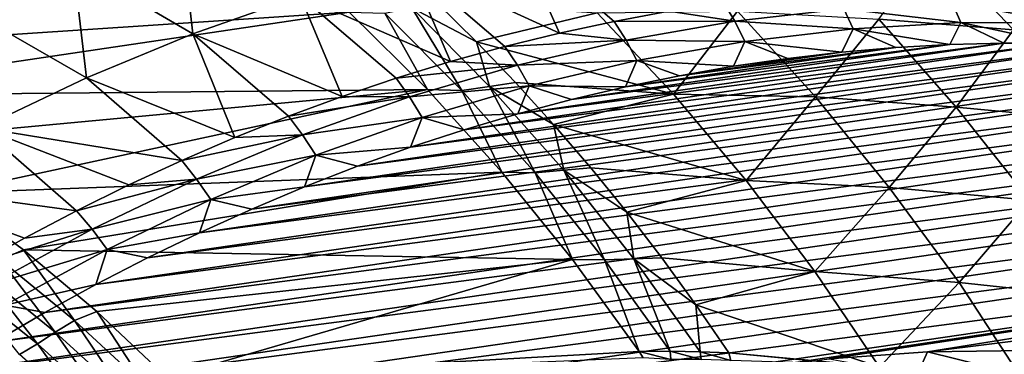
# Model space of a CAD drawing. Header units: metres. Extents: x -46 to 104, y -30 to 30.
# Tile 665 of 681: x 90.05 to 95.47, y 13.1 to 14.94. Entities that reach past the tile are written whole.
import ezdxf

# ---------------------------------------------------------------- set-up
doc = ezdxf.new("R2010")
doc.units = ezdxf.units.M
doc.layers.add('solid_26_000_502_XXX', color=7, linetype='CONTINUOUS')

msp = doc.modelspace()

# ---------------------------------------------------------------- linework, layer by layer
at = {"layer": 'solid_26_000_502_XXX'}
for points in [[(90.934212, 15.461852, 298.555603), (90.342979, 15.244394, 298.934937), (91.001205, 14.859677, 299.415497)], [(90.934212, 15.461852, 298.555603), (91.001205, 14.859677, 299.415497), (91.592422, 15.069064, 299.034607)], [(91.412376, 15.377139, 278.354858), (87.815147, 14.934928, 280.8349), (87.328217, 15.096183, 281.213745)], [(91.412376, 15.377139, 278.354858), (88.291618, 14.742411, 280.457367), (87.815147, 14.934928, 280.8349)], [(91.412376, 15.377139, 278.354858), (91.86274, 14.979225, 277.955872), (88.291618, 14.742411, 280.457367)], [(93.01973, 14.862873, 298.963409), (92.787132, 15.386077, 298.244141), (92.188194, 15.244668, 298.643829)], [(93.320549, 14.927825, 298.761475), (93.62178, 14.983874, 298.557495), (92.787132, 15.386077, 298.244141)], [(93.01973, 14.862873, 298.963409), (93.320549, 14.927825, 298.761475), (92.787132, 15.386077, 298.244141)], [(94.777405, 14.939585, 279.475586), (95.073067, 15.349359, 280.4021), (95.519547, 14.881794, 279.992279)], [(95.519547, 14.881794, 279.992279), (95.073067, 15.349359, 280.4021), (95.780853, 15.288609, 280.955566)], [(90.342979, 15.244394, 298.934937), (89.757874, 14.994321, 299.303558), (90.415932, 14.616997, 299.785675)], [(90.342979, 15.244394, 298.934937), (90.415932, 14.616997, 299.785675), (91.001205, 14.859677, 299.415497)], [(92.420082, 14.706428, 299.360657), (92.188194, 15.244668, 298.643829), (91.592422, 15.069064, 299.034607)], [(92.719513, 14.789059, 299.163177), (93.01973, 14.862873, 298.963409), (92.188194, 15.244668, 298.643829)], [(92.420082, 14.706428, 299.360657), (92.719513, 14.789059, 299.163177), (92.188194, 15.244668, 298.643829)], [(91.824333, 14.514922, 299.748322), (91.592422, 15.069064, 299.034607), (91.001205, 14.859677, 299.415497)], [(92.121628, 14.615029, 299.555756), (92.420082, 14.706428, 299.360657), (91.592422, 15.069064, 299.034607)], [(91.824333, 14.514922, 299.748322), (92.121628, 14.615029, 299.555756), (91.592422, 15.069064, 299.034607)], [(92.206711, 15.002687, 278.063568), (92.34314, 15.031901, 278.156494), (92.563202, 14.814963, 277.957153)], [(92.563202, 14.814963, 277.957153), (92.34314, 15.031901, 278.156494), (93.228241, 14.975751, 278.519714)], [(93.985085, 14.929131, 298.472382), (93.923248, 15.030986, 298.351624), (93.62178, 14.983874, 298.557495)], [(93.985085, 14.929131, 298.472382), (94.584114, 14.997435, 298.05835), (93.923248, 15.030986, 298.351624)], [(95.229111, 14.921389, 297.761475), (95.181915, 15.029993, 297.638214), (94.584114, 14.997435, 298.05835)], [(95.820023, 14.91988, 297.3396), (95.777, 15.026726, 297.213013), (95.181915, 15.029993, 297.638214)], [(95.229111, 14.921389, 297.761475), (95.820023, 14.91988, 297.3396), (95.181915, 15.029993, 297.638214)], [(91.86274, 14.979225, 277.955872), (88.756554, 14.51905, 280.082092), (88.291618, 14.742411, 280.457367)], [(91.86274, 14.979225, 277.955872), (92.293472, 14.552675, 277.565338), (88.756554, 14.51905, 280.082092)], [(89.757874, 14.994321, 299.303558), (89.837959, 14.34159, 300.144257), (90.415932, 14.616997, 299.785675)], [(92.059113, 14.972966, 277.984955), (92.293472, 14.552675, 277.565338), (91.86274, 14.979225, 277.955872)], [(92.48262, 14.546909, 277.59964), (92.059113, 14.972966, 277.984955), (92.206711, 15.002687, 278.063568)], [(92.48262, 14.546909, 277.59964), (92.293472, 14.552675, 277.565338), (92.059113, 14.972966, 277.984955)], [(92.48262, 14.546909, 277.59964), (92.206711, 15.002687, 278.063568), (92.6353, 14.569363, 277.673218)], [(92.6353, 14.569363, 277.673218), (92.206711, 15.002687, 278.063568), (92.563202, 14.814963, 277.957153)], [(92.563202, 14.814963, 277.957153), (93.228241, 14.975751, 278.519714), (93.64814, 14.526759, 278.132507)], [(93.64814, 14.526759, 278.132507), (93.228241, 14.975751, 278.519714), (94.000618, 14.984232, 278.995911)], [(93.985085, 14.929131, 298.472382), (93.62178, 14.983874, 298.557495), (93.320549, 14.927825, 298.761475)], [(93.64814, 14.526759, 278.132507), (94.000618, 14.984232, 278.995911), (94.428879, 14.51286, 278.598358)], [(94.635582, 14.887386, 298.178253), (94.584114, 14.997435, 298.05835), (93.985085, 14.929131, 298.472382)], [(94.428879, 14.51286, 278.598358), (94.000618, 14.984232, 278.995911), (94.777405, 14.939585, 279.475586)], [(94.635582, 14.887386, 298.178253), (95.229111, 14.921389, 297.761475), (94.584114, 14.997435, 298.05835)], [(93.386292, 14.82525, 298.879272), (93.320549, 14.927825, 298.761475), (93.01973, 14.862873, 298.963409)], [(93.386292, 14.82525, 298.879272), (93.985085, 14.929131, 298.472382), (93.320549, 14.927825, 298.761475)], [(94.040894, 14.817956, 298.588989), (93.985085, 14.929131, 298.472382), (93.386292, 14.82525, 298.879272)], [(94.040894, 14.817956, 298.588989), (94.635582, 14.887386, 298.178253), (93.985085, 14.929131, 298.472382)], [(94.428879, 14.51286, 278.598358), (94.777405, 14.939585, 279.475586), (95.20369, 14.455441, 279.076935)], [(95.168816, 14.80096, 297.951172), (95.229111, 14.921389, 297.761475), (94.635582, 14.887386, 298.178253)], [(95.20369, 14.455441, 279.076935), (94.777405, 14.939585, 279.475586), (95.519547, 14.881794, 279.992279)], [(95.168816, 14.80096, 297.951172), (95.465736, 14.808599, 297.740845), (95.229111, 14.921389, 297.761475)], [(95.761719, 14.807265, 297.529419), (95.820023, 14.91988, 297.3396), (95.229111, 14.921389, 297.761475)], [(95.465736, 14.808599, 297.740845), (95.761719, 14.807265, 297.529419), (95.229111, 14.921389, 297.761475)], [(91.233932, 14.288829, 300.125366), (91.001205, 14.859677, 299.415497), (90.415932, 14.616997, 299.785675)], [(91.528374, 14.406166, 299.938232), (91.824333, 14.514922, 299.748322), (91.001205, 14.859677, 299.415497)], [(91.233932, 14.288829, 300.125366), (91.528374, 14.406166, 299.938232), (91.001205, 14.859677, 299.415497)], [(93.386292, 14.82525, 298.879272), (93.01973, 14.862873, 298.963409), (92.719513, 14.789059, 299.163177)], [(94.573906, 14.758802, 298.367371), (94.635582, 14.887386, 298.178253), (94.040894, 14.817956, 298.588989)], [(94.573906, 14.758802, 298.367371), (94.871552, 14.78436, 298.160004), (94.635582, 14.887386, 298.178253)], [(94.871552, 14.78436, 298.160004), (95.168816, 14.80096, 297.951172), (94.635582, 14.887386, 298.178253)], [(95.20369, 14.455441, 279.076935), (95.519547, 14.881794, 279.992279), (95.944527, 14.386437, 279.592407)], [(92.200684, 14.235023, 299.958221), (96.350456, 14.777691, 297.103607), (96.056702, 14.796955, 297.316956)], [(92.200684, 14.235023, 299.958221), (96.056702, 14.796955, 297.316956), (92.494804, 14.33118, 299.767181)], [(92.494804, 14.33118, 299.767181), (96.056702, 14.796955, 297.316956), (95.761719, 14.807265, 297.529419)], [(92.494804, 14.33118, 299.767181), (95.761719, 14.807265, 297.529419), (92.789917, 14.418638, 299.5737)], [(92.778091, 14.590865, 277.760101), (92.563202, 14.814963, 277.957153), (93.64814, 14.526759, 278.132507)], [(92.6353, 14.569363, 277.673218), (92.563202, 14.814963, 277.957153), (92.778091, 14.590865, 277.760101)], [(92.789207, 14.686049, 299.278076), (93.386292, 14.82525, 298.879272), (92.719513, 14.789059, 299.163177)], [(93.44651, 14.713268, 298.992584), (93.386292, 14.82525, 298.879272), (92.789207, 14.686049, 299.278076)], [(92.789917, 14.418638, 299.5737), (95.761719, 14.807265, 297.529419), (95.465736, 14.808599, 297.740845)], [(92.789917, 14.418638, 299.5737), (95.465736, 14.808599, 297.740845), (93.086021, 14.497398, 299.377838)], [(93.086021, 14.497398, 299.377838), (95.465736, 14.808599, 297.740845), (95.168816, 14.80096, 297.951172)], [(93.086021, 14.497398, 299.377838), (95.168816, 14.80096, 297.951172), (93.382866, 14.567382, 299.179718)], [(93.382866, 14.567382, 299.179718), (95.168816, 14.80096, 297.951172), (94.871552, 14.78436, 298.160004)], [(93.44651, 14.713268, 298.992584), (94.040894, 14.817956, 298.588989), (93.386292, 14.82525, 298.879272)], [(93.978241, 14.680908, 298.77713), (94.040894, 14.817956, 298.588989), (93.44651, 14.713268, 298.992584)], [(93.978241, 14.680908, 298.77713), (94.276131, 14.724319, 298.573059), (94.040894, 14.817956, 298.588989)], [(94.276131, 14.724319, 298.573059), (94.573906, 14.758802, 298.367371), (94.040894, 14.817956, 298.588989)], [(91.616188, 14.016826, 300.332642), (96.933998, 14.712321, 296.674561), (96.642967, 14.749475, 296.889435)], [(91.616188, 14.016826, 300.332642), (96.642967, 14.749475, 296.889435), (91.907806, 14.130237, 300.146729)], [(91.907806, 14.130237, 300.146729), (96.642967, 14.749475, 296.889435), (96.350456, 14.777691, 297.103607)], [(91.907806, 14.130237, 300.146729), (96.350456, 14.777691, 297.103607), (92.200684, 14.235023, 299.958221)], [(92.789207, 14.686049, 299.278076), (92.719513, 14.789059, 299.163177), (92.420082, 14.706428, 299.360657)], [(93.382866, 14.567382, 299.179718), (94.871552, 14.78436, 298.160004), (93.680473, 14.628592, 298.97934)], [(93.680473, 14.628592, 298.97934), (94.871552, 14.78436, 298.160004), (94.573906, 14.758802, 298.367371)], [(93.680473, 14.628592, 298.97934), (94.573906, 14.758802, 298.367371), (93.978241, 14.680908, 298.77713)], [(93.978241, 14.680908, 298.77713), (94.573906, 14.758802, 298.367371), (94.276131, 14.724319, 298.573059)], [(91.326416, 13.895023, 300.515594), (97.223564, 14.666219, 296.458954), (96.933998, 14.712321, 296.674561)], [(91.326416, 13.895023, 300.515594), (96.933998, 14.712321, 296.674561), (91.616188, 14.016826, 300.332642)], [(92.789207, 14.686049, 299.278076), (92.420082, 14.706428, 299.360657), (92.121628, 14.615029, 299.555756)], [(92.195305, 14.511868, 299.667786), (92.789207, 14.686049, 299.278076), (92.121628, 14.615029, 299.555756)], [(92.853882, 14.57358, 299.388123), (92.789207, 14.686049, 299.278076), (92.195305, 14.511868, 299.667786)], [(92.853882, 14.57358, 299.388123), (93.44651, 14.713268, 298.992584), (92.789207, 14.686049, 299.278076)], [(93.382866, 14.567382, 299.179718), (93.44651, 14.713268, 298.992584), (92.853882, 14.57358, 299.388123)], [(93.382866, 14.567382, 299.179718), (93.680473, 14.628592, 298.97934), (93.44651, 14.713268, 298.992584)], [(93.680473, 14.628592, 298.97934), (93.978241, 14.680908, 298.77713), (93.44651, 14.713268, 298.992584)], [(91.038498, 13.764826, 300.695587), (97.511139, 14.611261, 296.243073), (97.223564, 14.666219, 296.458954)], [(91.038498, 13.764826, 300.695587), (97.223564, 14.666219, 296.458954), (91.326416, 13.895023, 300.515594)], [(90.9412, 14.162983, 300.309662), (90.415932, 14.616997, 299.785675), (89.837959, 14.34159, 300.144257)], [(90.9412, 14.162983, 300.309662), (91.233932, 14.288829, 300.125366), (90.415932, 14.616997, 299.785675)], [(90.752655, 13.626354, 300.872467), (97.796593, 14.547462, 296.026978), (97.511139, 14.611261, 296.243073)], [(90.752655, 13.626354, 300.872467), (97.511139, 14.611261, 296.243073), (91.038498, 13.764826, 300.695587)], [(92.195305, 14.511868, 299.667786), (92.121628, 14.615029, 299.555756), (91.824333, 14.514922, 299.748322)], [(92.6353, 14.569363, 277.673218), (92.778091, 14.590865, 277.760101), (92.987679, 14.359746, 277.56546)], [(92.987679, 14.359746, 277.56546), (92.778091, 14.590865, 277.760101), (93.64814, 14.526759, 278.132507)], [(92.293472, 14.552675, 277.565338), (89.208817, 14.265342, 279.7099), (88.756554, 14.51905, 280.082092)], [(92.293472, 14.552675, 277.565338), (89.646919, 13.982074, 279.342041), (89.208817, 14.265342, 279.7099)], [(92.293472, 14.552675, 277.565338), (92.703514, 14.098578, 277.184143), (89.646919, 13.982074, 279.342041)], [(90.468903, 13.479608, 301.046265), (98.07975, 14.47488, 295.810791), (97.796593, 14.547462, 296.026978)], [(90.468903, 13.479608, 301.046265), (97.796593, 14.547462, 296.026978), (90.752655, 13.626354, 300.872467)], [(92.264473, 14.399234, 299.774567), (92.853882, 14.57358, 299.388123), (92.195305, 14.511868, 299.667786)], [(92.789917, 14.418638, 299.5737), (92.853882, 14.57358, 299.388123), (92.264473, 14.399234, 299.774567)], [(92.48262, 14.546909, 277.59964), (92.703514, 14.098578, 277.184143), (92.293472, 14.552675, 277.565338)], [(92.886009, 14.094026, 277.22345), (92.48262, 14.546909, 277.59964), (92.6353, 14.569363, 277.673218)], [(92.886009, 14.094026, 277.22345), (92.703514, 14.098578, 277.184143), (92.48262, 14.546909, 277.59964)], [(92.886009, 14.094026, 277.22345), (92.6353, 14.569363, 277.673218), (93.043266, 14.108664, 277.292236)], [(93.043266, 14.108664, 277.292236), (92.6353, 14.569363, 277.673218), (92.987679, 14.359746, 277.56546)], [(92.789917, 14.418638, 299.5737), (93.086021, 14.497398, 299.377838), (92.853882, 14.57358, 299.388123)], [(93.086021, 14.497398, 299.377838), (93.382866, 14.567382, 299.179718), (92.853882, 14.57358, 299.388123)], [(92.987679, 14.359746, 277.56546), (93.64814, 14.526759, 278.132507), (94.047379, 14.051505, 277.754883)], [(94.047379, 14.051505, 277.754883), (93.64814, 14.526759, 278.132507), (94.428879, 14.51286, 278.598358)], [(90.187477, 13.324702, 301.216797), (98.360573, 14.393525, 295.594543), (98.07975, 14.47488, 295.810791)], [(90.187477, 13.324702, 301.216797), (98.07975, 14.47488, 295.810791), (90.468903, 13.479608, 301.046265)], [(92.195305, 14.511868, 299.667786), (91.824333, 14.514922, 299.748322), (91.528374, 14.406166, 299.938232)], [(91.606041, 14.303137, 300.047424), (92.195305, 14.511868, 299.667786), (91.528374, 14.406166, 299.938232)], [(92.264473, 14.399234, 299.774567), (92.195305, 14.511868, 299.667786), (91.606041, 14.303137, 300.047424)], [(94.047379, 14.051505, 277.754883), (94.428879, 14.51286, 278.598358), (94.835281, 14.014341, 278.211121)], [(94.835281, 14.014341, 278.211121), (94.428879, 14.51286, 278.598358), (95.20369, 14.455441, 279.076935)], [(92.494804, 14.33118, 299.767181), (92.789917, 14.418638, 299.5737), (92.264473, 14.399234, 299.774567)], [(94.835281, 14.014341, 278.211121), (95.20369, 14.455441, 279.076935), (95.607803, 13.944434, 278.688873)], [(95.607803, 13.944434, 278.688873), (95.20369, 14.455441, 279.076935), (95.944527, 14.386437, 279.592407)], [(89.908379, 13.161633, 301.384064), (98.63884, 14.303453, 295.378448), (98.360573, 14.393525, 295.594543)], [(89.908379, 13.161633, 301.384064), (98.360573, 14.393525, 295.594543), (90.187477, 13.324702, 301.216797)], [(91.606041, 14.303137, 300.047424), (91.528374, 14.406166, 299.938232), (91.233932, 14.288829, 300.125366)], [(91.679718, 14.190658, 300.151031), (92.264473, 14.399234, 299.774567), (91.606041, 14.303137, 300.047424)], [(92.200684, 14.235023, 299.958221), (92.264473, 14.399234, 299.774567), (91.679718, 14.190658, 300.151031)], [(92.200684, 14.235023, 299.958221), (92.494804, 14.33118, 299.767181), (92.264473, 14.399234, 299.774567)], [(90.361572, 13.886082, 300.669128), (89.837959, 14.34159, 300.144257), (89.268646, 14.034101, 300.490387)], [(90.650352, 14.028707, 300.490936), (90.9412, 14.162983, 300.309662), (89.837959, 14.34159, 300.144257)], [(90.361572, 13.886082, 300.669128), (90.650352, 14.028707, 300.490936), (89.837959, 14.34159, 300.144257)], [(93.191826, 14.121746, 277.373352), (92.987679, 14.359746, 277.56546), (94.047379, 14.051505, 277.754883)], [(93.043266, 14.108664, 277.292236), (92.987679, 14.359746, 277.56546), (93.191826, 14.121746, 277.373352)], [(89.632187, 12.99074, 301.54776), (98.914566, 14.204647, 295.162445), (98.63884, 14.303453, 295.378448)], [(89.632187, 12.99074, 301.54776), (98.63884, 14.303453, 295.378448), (89.908379, 13.161633, 301.384064)], [(91.606041, 14.303137, 300.047424), (91.233932, 14.288829, 300.125366), (90.9412, 14.162983, 300.309662)], [(91.022873, 14.060369, 300.416077), (91.606041, 14.303137, 300.047424), (90.9412, 14.162983, 300.309662)], [(91.679718, 14.190658, 300.151031), (91.606041, 14.303137, 300.047424), (91.022873, 14.060369, 300.416077)], [(89.358902, 12.812022, 301.707855), (99.187271, 14.097292, 294.94693), (98.914566, 14.204647, 295.162445)], [(89.358902, 12.812022, 301.707855), (98.914566, 14.204647, 295.162445), (89.632187, 12.99074, 301.54776)], [(91.907806, 14.130237, 300.146729), (92.200684, 14.235023, 299.958221), (91.679718, 14.190658, 300.151031)], [(91.022873, 14.060369, 300.416077), (90.9412, 14.162983, 300.309662), (90.650352, 14.028707, 300.490936)], [(91.101067, 13.948363, 300.516571), (91.679718, 14.190658, 300.151031), (91.022873, 14.060369, 300.416077)], [(91.616188, 14.016826, 300.332642), (91.679718, 14.190658, 300.151031), (91.101067, 13.948363, 300.516571)], [(91.616188, 14.016826, 300.332642), (91.907806, 14.130237, 300.146729), (91.679718, 14.190658, 300.151031)], [(89.088745, 12.625642, 301.864197), (99.45681, 13.981434, 294.732025), (99.187271, 14.097292, 294.94693)], [(89.088745, 12.625642, 301.864197), (99.187271, 14.097292, 294.94693), (89.358902, 12.812022, 301.707855)], [(92.703514, 14.098578, 277.184143), (90.069321, 13.670281, 278.979828), (89.646919, 13.982074, 279.342041)], [(92.703514, 14.098578, 277.184143), (93.092293, 13.617563, 276.812866), (90.069321, 13.670281, 278.979828)], [(92.886009, 14.094026, 277.22345), (93.092293, 13.617563, 276.812866), (92.703514, 14.098578, 277.184143)], [(93.268318, 13.615389, 276.857239), (92.886009, 14.094026, 277.22345), (93.043266, 14.108664, 277.292236)], [(93.268318, 13.615389, 276.857239), (93.092293, 13.617563, 276.812866), (92.886009, 14.094026, 277.22345)], [(93.043266, 14.108664, 277.292236), (93.191826, 14.121746, 277.373352), (93.390419, 13.877014, 277.183899)], [(93.268318, 13.615389, 276.857239), (93.043266, 14.108664, 277.292236), (93.429634, 13.621698, 276.921539)], [(93.429634, 13.621698, 276.921539), (93.043266, 14.108664, 277.292236), (93.390419, 13.877014, 277.183899)], [(93.390419, 13.877014, 277.183899), (93.191826, 14.121746, 277.373352), (94.047379, 14.051505, 277.754883)], [(91.022873, 14.060369, 300.416077), (90.650352, 14.028707, 300.490936), (90.361572, 13.886082, 300.669128)], [(90.447235, 13.784163, 300.772858), (91.022873, 14.060369, 300.416077), (90.361572, 13.886082, 300.669128)], [(91.101067, 13.948363, 300.516571), (91.022873, 14.060369, 300.416077), (90.447235, 13.784163, 300.772858)], [(93.390419, 13.877014, 277.183899), (94.047379, 14.051505, 277.754883), (94.425041, 13.551078, 277.387756)], [(94.425041, 13.551078, 277.387756), (94.047379, 14.051505, 277.754883), (94.835281, 14.014341, 278.211121)], [(88.821716, 12.431597, 302.016815), (99.723015, 13.85716, 294.517853), (99.45681, 13.981434, 294.732025)], [(88.821716, 12.431597, 302.016815), (99.45681, 13.981434, 294.732025), (89.088745, 12.625642, 301.864197)], [(90.075027, 13.735197, 300.844086), (90.361572, 13.886082, 300.669128), (89.268646, 14.034101, 300.490387)], [(89.790909, 13.576145, 301.015747), (90.075027, 13.735197, 300.844086), (89.268646, 14.034101, 300.490387)], [(89.943237, 13.616373, 279.065704), (89.646919, 13.982074, 279.342041), (90.069321, 13.670281, 278.979828)], [(91.326416, 13.895023, 300.515594), (91.616188, 14.016826, 300.332642), (91.101067, 13.948363, 300.516571)], [(94.425041, 13.551078, 277.387756), (94.835281, 14.014341, 278.211121), (95.218864, 13.489843, 277.835052)], [(95.218864, 13.489843, 277.835052), (94.835281, 14.014341, 278.211121), (95.607803, 13.944434, 278.688873)], [(90.52993, 13.672946, 300.87027), (91.101067, 13.948363, 300.516571), (90.447235, 13.784163, 300.772858)], [(91.038498, 13.764826, 300.695587), (91.101067, 13.948363, 300.516571), (90.52993, 13.672946, 300.87027)], [(91.038498, 13.764826, 300.695587), (91.326416, 13.895023, 300.515594), (91.101067, 13.948363, 300.516571)], [(95.218864, 13.489843, 277.835052), (95.607803, 13.944434, 278.688873), (95.988808, 13.407743, 278.312286)], [(90.447235, 13.784163, 300.772858), (90.361572, 13.886082, 300.669128), (90.075027, 13.735197, 300.844086)], [(93.583336, 13.6257, 276.997223), (93.390419, 13.877014, 277.183899), (94.425041, 13.551078, 277.387756)], [(93.429634, 13.621698, 276.921539), (93.390419, 13.877014, 277.183899), (93.583336, 13.6257, 276.997223)], [(88.558052, 12.230048, 302.165588), (99.723015, 13.85716, 294.517853), (88.821716, 12.431597, 302.016815)], [(93.963249, 12.996841, 298.459076), (99.723015, 13.85716, 294.517853), (88.558052, 12.230048, 302.165588)], [(93.963249, 12.996841, 298.459076), (94.504982, 13.070028, 298.086884), (99.723015, 13.85716, 294.517853)], [(94.504982, 13.070028, 298.086884), (95.045998, 13.109722, 297.708649), (99.723015, 13.85716, 294.517853)], [(95.045998, 13.109722, 297.708649), (99.985847, 13.724491, 294.304443), (99.723015, 13.85716, 294.517853)], [(90.447235, 13.784163, 300.772858), (90.075027, 13.735197, 300.844086), (89.790909, 13.576145, 301.015747)], [(89.880531, 13.475197, 301.116821), (90.447235, 13.784163, 300.772858), (89.790909, 13.576145, 301.015747)], [(90.52993, 13.672946, 300.87027), (90.447235, 13.784163, 300.772858), (89.880531, 13.475197, 301.116821)], [(90.752655, 13.626354, 300.872467), (91.038498, 13.764826, 300.695587), (90.52993, 13.672946, 300.87027)], [(95.045998, 13.109722, 297.708649), (95.584869, 13.115822, 297.325378), (99.985847, 13.724491, 294.304443)], [(84.752106, 13.62695, 284.695648), (84.991287, 13.656992, 284.530884), (93.40403, 11.793537, 296.82251)], [(84.991287, 13.656992, 284.530884), (85.230339, 13.679287, 284.364685), (93.651382, 11.823033, 296.651794)], [(84.991287, 13.656992, 284.530884), (93.651382, 11.823033, 296.651794), (93.40403, 11.793537, 296.82251)], [(85.230339, 13.679287, 284.364685), (85.469078, 13.693821, 284.197205), (93.898575, 11.844624, 296.479675)], [(85.230339, 13.679287, 284.364685), (93.898575, 11.844624, 296.479675), (93.651382, 11.823033, 296.651794)], [(85.469078, 13.693821, 284.197205), (85.707336, 13.700581, 284.028534), (94.145416, 11.858291, 296.306244)], [(85.469078, 13.693821, 284.197205), (94.145416, 11.858291, 296.306244), (93.898575, 11.844624, 296.479675)], [(85.707336, 13.700581, 284.028534), (94.391739, 11.864027, 296.131622), (94.145416, 11.858291, 296.306244)], [(85.707336, 13.700581, 284.028534), (85.944946, 13.699563, 283.858826), (94.391739, 11.864027, 296.131622)], [(85.944946, 13.699563, 283.858826), (94.637367, 11.861828, 295.955963), (94.391739, 11.864027, 296.131622)], [(85.944946, 13.699563, 283.858826), (86.181725, 13.690769, 283.688171), (94.637367, 11.861828, 295.955963)], [(86.181725, 13.690769, 283.688171), (94.882126, 11.851694, 295.779358), (94.637367, 11.861828, 295.955963)], [(86.181725, 13.690769, 283.688171), (86.417503, 13.674204, 283.516724), (94.882126, 11.851694, 295.779358)], [(86.417503, 13.674204, 283.516724), (95.125847, 11.833633, 295.601959), (94.882126, 11.851694, 295.779358)], [(86.417503, 13.674204, 283.516724), (86.652115, 13.649879, 283.344604), (95.125847, 11.833633, 295.601959)], [(89.967705, 13.36508, 301.211273), (90.52993, 13.672946, 300.87027), (89.880531, 13.475197, 301.116821)], [(89.943237, 13.616373, 279.065704), (90.069321, 13.670281, 278.979828), (90.350998, 13.281749, 278.709473)], [(90.468903, 13.479608, 301.046265), (90.52993, 13.672946, 300.87027), (89.967705, 13.36508, 301.211273)], [(93.092293, 13.617563, 276.812866), (90.474594, 13.33117, 278.624512), (90.069321, 13.670281, 278.979828)], [(90.350998, 13.281749, 278.709473), (90.069321, 13.670281, 278.979828), (90.474594, 13.33117, 278.624512)], [(90.468903, 13.479608, 301.046265), (90.752655, 13.626354, 300.872467), (90.52993, 13.672946, 300.87027)], [(84.51297, 13.589184, 284.858887), (84.752106, 13.62695, 284.695648), (93.156677, 11.756155, 296.991669)], [(84.752106, 13.62695, 284.695648), (93.40403, 11.793537, 296.82251), (93.156677, 11.756155, 296.991669)], [(86.652115, 13.649879, 283.344604), (95.368355, 11.807659, 295.423859), (95.125847, 11.833633, 295.601959)], [(86.652115, 13.649879, 283.344604), (86.885384, 13.617815, 283.171936), (95.368355, 11.807659, 295.423859)], [(86.885384, 13.617815, 283.171936), (95.609482, 11.773788, 295.245239), (95.368355, 11.807659, 295.423859)], [(86.885384, 13.617815, 283.171936), (87.117142, 13.578032, 282.99881), (95.609482, 11.773788, 295.245239)], [(89.943237, 13.616373, 279.065704), (90.24527, 13.217803, 278.792145), (89.840836, 13.544722, 279.144501)], [(89.943237, 13.616373, 279.065704), (90.350998, 13.281749, 278.709473), (90.24527, 13.217803, 278.792145)], [(93.092293, 13.617563, 276.812866), (90.86142, 12.966103, 278.277252), (90.474594, 13.33117, 278.624512)], [(93.092293, 13.617563, 276.812866), (93.458382, 13.111362, 276.452881), (90.86142, 12.966103, 278.277252)], [(93.268318, 13.615389, 276.857239), (93.458382, 13.111362, 276.452881), (93.092293, 13.617563, 276.812866)], [(93.268318, 13.615389, 276.857239), (93.429634, 13.621698, 276.921539), (93.629951, 13.112107, 276.50235)], [(93.268318, 13.615389, 276.857239), (93.629951, 13.112107, 276.50235), (93.458382, 13.111362, 276.452881)], [(93.429634, 13.621698, 276.921539), (93.583336, 13.6257, 276.997223), (93.770447, 13.367958, 276.813416)], [(93.429634, 13.621698, 276.921539), (93.770447, 13.367958, 276.813416), (93.794579, 13.109596, 276.562439)], [(93.429634, 13.621698, 276.921539), (93.794579, 13.109596, 276.562439), (93.629951, 13.112107, 276.50235)], [(93.770447, 13.367958, 276.813416), (93.583336, 13.6257, 276.997223), (94.425041, 13.551078, 277.387756)], [(84.27404, 13.543721, 285.020447), (84.51297, 13.589184, 284.858887), (92.909508, 11.710914, 297.15918)], [(84.51297, 13.589184, 284.858887), (93.156677, 11.756155, 296.991669), (92.909508, 11.710914, 297.15918)], [(87.117142, 13.578032, 282.99881), (95.849045, 11.732046, 295.066162), (95.609482, 11.773788, 295.245239)], [(87.117142, 13.578032, 282.99881), (87.347221, 13.530561, 282.825409), (95.849045, 11.732046, 295.066162)], [(93.770447, 13.367958, 276.813416), (94.425041, 13.551078, 277.387756), (94.780678, 13.025041, 277.030548)], [(94.780678, 13.025041, 277.030548), (94.425041, 13.551078, 277.387756), (95.218864, 13.489843, 277.835052)], [(84.035507, 13.490595, 285.180267), (84.27404, 13.543721, 285.020447), (92.662697, 11.657845, 297.324921)], [(84.27404, 13.543721, 285.020447), (92.909508, 11.710914, 297.15918), (92.662697, 11.657845, 297.324921)], [(87.347221, 13.530561, 282.825409), (96.086884, 11.682461, 294.88681), (95.849045, 11.732046, 295.066162)], [(87.347221, 13.530561, 282.825409), (87.575455, 13.475437, 282.651825), (96.086884, 11.682461, 294.88681)], [(89.840836, 13.544722, 279.144501), (90.147011, 13.152652, 278.882416), (89.74588, 13.471982, 279.230927)], [(89.840836, 13.544722, 279.144501), (90.24527, 13.217803, 278.792145), (90.147011, 13.152652, 278.882416)], [(83.797531, 13.429844, 285.338196), (84.035507, 13.490595, 285.180267), (92.416412, 11.596986, 297.488739)], [(84.035507, 13.490595, 285.180267), (92.662697, 11.657845, 297.324921), (92.416412, 11.596986, 297.488739)], [(87.575455, 13.475437, 282.651825), (96.322838, 11.62507, 294.707275), (96.086884, 11.682461, 294.88681)], [(87.575455, 13.475437, 282.651825), (87.801666, 13.412698, 282.47818), (96.322838, 11.62507, 294.707275)], [(89.74588, 13.471982, 279.230927), (90.147011, 13.152652, 278.882416), (90.048286, 13.093956, 278.987183)], [(90.187477, 13.324702, 301.216797), (90.468903, 13.479608, 301.046265), (89.967705, 13.36508, 301.211273)], [(94.780678, 13.025041, 277.030548), (95.218864, 13.489843, 277.835052), (95.579369, 12.938374, 277.469177)], [(95.579369, 12.938374, 277.469177), (95.218864, 13.489843, 277.835052), (95.988808, 13.407743, 278.312286)], [(83.560287, 13.361511, 285.49411), (83.797531, 13.429844, 285.338196), (92.17083, 11.52838, 297.650543)], [(83.797531, 13.429844, 285.338196), (92.416412, 11.596986, 297.488739), (92.17083, 11.52838, 297.650543)], [(87.801666, 13.412698, 282.47818), (96.556725, 11.559911, 294.52771), (96.322838, 11.62507, 294.707275)], [(87.801666, 13.412698, 282.47818), (88.025711, 13.34239, 282.304626), (96.556725, 11.559911, 294.52771)], [(83.323959, 13.285648, 285.647888), (83.560287, 13.361511, 285.49411), (91.926132, 11.452077, 297.810211)], [(83.560287, 13.361511, 285.49411), (92.17083, 11.52838, 297.650543), (91.926132, 11.452077, 297.810211)], [(88.025711, 13.34239, 282.304626), (96.788383, 11.487032, 294.348206), (96.556725, 11.559911, 294.52771)], [(88.025711, 13.34239, 282.304626), (88.247414, 13.264565, 282.131256), (96.788383, 11.487032, 294.348206)], [(89.908379, 13.161633, 301.384064), (90.187477, 13.324702, 301.216797), (89.967705, 13.36508, 301.211273)], [(90.350998, 13.281749, 278.709473), (90.474594, 13.33117, 278.624512), (90.741257, 12.919825, 278.360382)], [(90.741257, 12.919825, 278.360382), (90.474594, 13.33117, 278.624512), (90.86142, 12.966103, 278.277252)], [(93.951645, 13.103947, 276.632599), (93.770447, 13.367958, 276.813416), (94.780678, 13.025041, 277.030548)], [(93.794579, 13.109596, 276.562439), (93.770447, 13.367958, 276.813416), (93.951645, 13.103947, 276.632599)], [(83.088707, 13.202309, 285.799469), (83.323959, 13.285648, 285.647888), (91.682487, 11.36813, 297.967651)], [(83.323959, 13.285648, 285.647888), (91.926132, 11.452077, 297.810211), (91.682487, 11.36813, 297.967651)], [(90.350998, 13.281749, 278.709473), (90.632614, 12.863905, 278.446716), (90.24527, 13.217803, 278.792145)], [(90.350998, 13.281749, 278.709473), (90.741257, 12.919825, 278.360382), (90.632614, 12.863905, 278.446716)], [(88.247414, 13.264565, 282.131256), (97.017654, 11.406485, 294.168915), (96.788383, 11.487032, 294.348206)], [(88.247414, 13.264565, 282.131256), (88.466606, 13.17928, 281.958221), (97.017654, 11.406485, 294.168915)], [(82.854706, 13.111554, 285.948669), (83.088707, 13.202309, 285.799469), (91.440063, 11.276598, 298.122742)], [(83.088707, 13.202309, 285.799469), (91.682487, 11.36813, 297.967651), (91.440063, 11.276598, 298.122742)], [(88.466606, 13.17928, 281.958221), (97.24437, 11.318325, 293.98996), (97.017654, 11.406485, 294.168915)], [(88.466606, 13.17928, 281.958221), (97.468369, 11.222616, 293.811462), (97.24437, 11.318325, 293.98996)], [(88.466606, 13.17928, 281.958221), (88.683144, 13.086596, 281.785675), (97.468369, 11.222616, 293.811462)], [(90.24527, 13.217803, 278.792145), (90.531448, 12.806661, 278.540588), (90.147011, 13.152652, 278.882416)], [(90.24527, 13.217803, 278.792145), (90.632614, 12.863905, 278.446716), (90.531448, 12.806661, 278.540588)], [(90.147011, 13.152652, 278.882416), (90.43438, 12.752371, 278.64505), (90.048286, 13.093956, 278.987183)], [(90.147011, 13.152652, 278.882416), (90.531448, 12.806661, 278.540588), (90.43438, 12.752371, 278.64505)], [(95.520737, 12.991261, 297.340027), (95.584869, 13.115822, 297.325378), (95.045998, 13.109722, 297.708649)], [(82.622131, 13.013451, 286.095459), (82.854706, 13.111554, 285.948669), (91.199036, 11.177546, 298.27536)], [(82.854706, 13.111554, 285.948669), (91.440063, 11.276598, 298.122742), (91.199036, 11.177546, 298.27536)], [(93.458382, 13.111362, 276.452881), (93.479759, 13.076148, 276.430756), (90.86142, 12.966103, 278.277252)], [(93.633217, 13.06761, 276.467682), (93.458382, 13.111362, 276.452881), (93.629951, 13.112107, 276.50235)], [(93.633217, 13.06761, 276.467682), (93.479759, 13.076148, 276.430756), (93.458382, 13.111362, 276.452881)], [(93.629951, 13.112107, 276.50235), (93.794579, 13.109596, 276.562439), (93.800186, 13.066172, 276.527557)], [(93.633217, 13.06761, 276.467682), (93.629951, 13.112107, 276.50235), (93.800186, 13.066172, 276.527557)], [(93.794579, 13.109596, 276.562439), (93.951645, 13.103947, 276.632599), (93.962975, 13.060534, 276.598846)], [(93.800186, 13.066172, 276.527557), (93.794579, 13.109596, 276.562439), (93.962975, 13.060534, 276.598846)], [(94.646095, 13.038628, 276.962128), (93.951645, 13.103947, 276.632599), (94.780678, 13.025041, 277.030548)], [(93.962975, 13.060534, 276.598846), (93.951645, 13.103947, 276.632599), (94.646095, 13.038628, 276.962128)], [(94.988411, 12.98231, 297.718079), (95.045998, 13.109722, 297.708649), (94.504982, 13.070028, 298.086884)], [(94.988411, 12.98231, 297.718079), (95.520737, 12.991261, 297.340027), (95.045998, 13.109722, 297.708649)]]:
    msp.add_3dface(points, dxfattribs=at)

doc.saveas('drawing.dxf')
